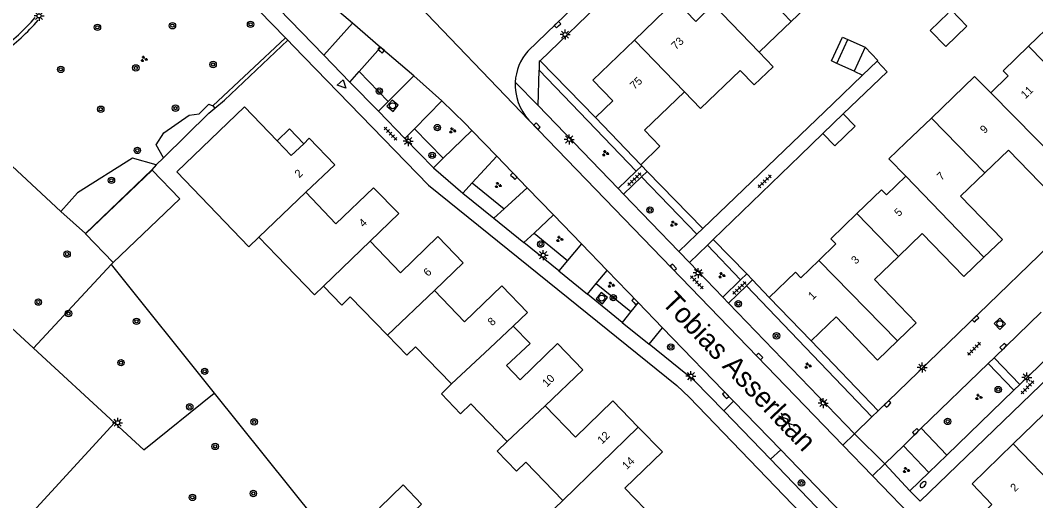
# Model space of a CAD drawing. Extents: x 137999 to 141000, y 397500 to 400501.
# Drawn here: x 138342.8 to 138469.6, y 399318.3 to 399378.4 of the extents above; entities that cross this region are included whole.
import ezdxf

# ---------------------------------------------------------------- set-up
doc = ezdxf.new("R2010")
doc.units = 0
for name, color, linetype in [('gg-afsc-erfafscheiding', 7, 'Continuous'), ('gg-afsc-hekwerk', 7, 'Continuous'), ('gg-afsc-muur', 7, 'Continuous'), ('gg-anno-huisnummerreeks BGT', 7, 'Continuous'), ('gg-anno-openbare ruimte label', 7, 'Continuous'), ('gg-bbg-bijgebouw', 7, 'Continuous'), ('gg-bbg-gedigitaliseerde bebouwing', 7, 'Continuous'), ('gg-bbg-gedigitaliseerde bijgebouw', 7, 'Continuous'), ('gg-bbg-hoofdgebouw', 7, 'Continuous'), ('gg-bbg-luifel en loopbrug', 7, 'Continuous'), ('gg-bbg-tussenscheiding', 7, 'Continuous'), ('gg-knt-verharding', 7, 'Continuous'), ('gg-knt-verharding nz', 7, 'Continuous'), ('gt-grn-groengrens', 7, 'Continuous'), ('gt-grn-vlakafsluiter', 7, 'Continuous'), ('gt-grn-weggrens', 7, 'Continuous'), ('gt-symb-boom', 7, 'Continuous'), ('gt-symb-brandkraan', 7, 'Continuous'), ('gt-symb-gesloten verharding', 7, 'Continuous'), ('gt-symb-groenvak', 7, 'Continuous'), ('gt-symb-kolk', 7, 'Continuous'), ('gt-symb-lichtmast', 7, 'Continuous'), ('gt-symb-rioolschacht', 7, 'Continuous'), ('gt-symb-tegel verharding', 7, 'Continuous'), ('gt-symb-waterafsluiter', 7, 'Continuous')]:
    doc.layers.add(name, color=color, linetype=linetype)

# ---------------------------------------------------------------- blocks, each defined once
blk = doc.blocks.new('gt0-KOLK')
at = {"layer": 'gt-symb-kolk'}
blk.add_lwpolyline([(0, 0), (0.37, 0), (0.37, 0.4), (-0.38, 0.4), (-0.38, 0), (0, 0)], dxfattribs=at)
blk = doc.blocks.new('gt0-RS')
at = {"layer": 'gt-symb-rioolschacht'}
blk.add_lwpolyline([(-0.5, -0.5), (0.5, -0.5), (0.5, 0.5), (-0.5, 0.5)], close=True, dxfattribs=at)
blk.add_circle((0, 0), 0.375, dxfattribs=at)
blk = doc.blocks.new('gt0-BR')
at = {"layer": 'gt-symb-brandkraan'}
for centre, radius, start, end in [((-0.24, 0), 0.206, 107.5669, 252.4331), ((0.6, -2.66), 3, 106.892, 107.5669), ((0, -0.69), 0.938, 73.108, 106.892), ((-0.6, -2.66), 3, 72.4331, 73.108), ((0.24, 0), 0.206, 287.567, 72.4331), ((0.6, 2.66), 3, 252.4331, 253.108), ((0, 0.69), 0.938, 253.108, 286.8921), ((-0.6, 2.66), 3, 286.8921, 287.567)]:
    blk.add_arc(centre, radius, start, end, dxfattribs=at)
blk = doc.blocks.new('gt0-GRVAK')
at = {"layer": 'gt-symb-groenvak'}
for p, q in [((-0.11, 0.19), (-0.23, 0.24)), ((-0.18, 0.15), (0.09, 0.15)), ((-0.09, 0.21), (-0.16, 0.32)), ((-0.05, 0.21), (-0.05, 0.39)), ((0, 0.21), (0.06, 0.32)), ((0.02, 0.19), (0.13, 0.24)), ((0.26, -0.05), (0.2, 0.06)), ((0.31, -0.05), (0.31, 0.13)), ((0.35, -0.05), (0.41, 0.06)), ((-0.24, -0.23), (-0.36, -0.18)), ((-0.32, -0.26), (-0.05, -0.26)), ((-0.23, -0.21), (-0.29, -0.09)), ((-0.18, -0.2), (-0.18, -0.02)), ((-0.14, -0.21), (-0.07, -0.09)), ((-0.12, -0.23), (0, -0.18)), ((0.24, -0.07), (0.12, -0.02)), ((0.17, -0.11), (0.44, -0.11)), ((0.37, -0.07), (0.49, -0.02))]:
    blk.add_line(p, q, dxfattribs=at)
blk = doc.blocks.new('gt0-BOOM')
at = {"layer": 'gt-symb-boom'}
for radius in [0.4, 0.2]:
    blk.add_circle((0, 0), radius, dxfattribs=at)
blk = doc.blocks.new('gt0-TEG1')
at = {"layer": 'gt-symb-tegel verharding'}
for p, q in [((-1.13, 0), (1.12, 0)), ((-0.9, -0.25), (-0.9, 0.25)), ((-0.45, -0.25), (-0.45, 0.25)), ((0, -0.25), (0, 0.25)), ((0.45, -0.25), (0.45, 0.25)), ((0.9, -0.25), (0.9, 0.25))]:
    blk.add_line(p, q, dxfattribs=at)
blk = doc.blocks.new('gt0-LMAST')
at = {"layer": 'gt-symb-lichtmast'}
for p, q in [((-0.18, 0.17), (-0.45, 0.44)), ((0, 0.25), (0, 0.62)), ((0.17, 0.17), (0.44, 0.44)), ((-0.25, 0), (-0.63, 0)), ((-0.18, -0.18), (-0.45, -0.45)), ((0, -0.25), (0, -0.63)), ((0.44, -0.45), (0.17, -0.18)), ((0.25, 0), (0.62, 0))]:
    blk.add_line(p, q, dxfattribs=at)
blk.add_circle((0, 0), 0.25, dxfattribs=at)
blk = doc.blocks.new('gt0-GESVH1')
at = {"layer": 'gt-symb-gesloten verharding'}
for p, q in [((-0.99, -0.26), (0.01, 0.24)), ((0.01, -0.26), (-0.99, 0.24)), ((0.01, 0.24), (1.01, -0.26)), ((1.01, 0.24), (0.01, -0.26))]:
    blk.add_line(p, q, dxfattribs=at)
blk = doc.blocks.new('gt0-WAFSL')
at = {"layer": 'gt-symb-waterafsluiter'}
for p, q in [((-0.5, -0.33), (0, 0.67)), ((0, 0.67), (0.5, -0.33)), ((0.5, -0.33), (-0.5, -0.33))]:
    blk.add_line(p, q, dxfattribs=at)

msp = doc.modelspace()

# ---------------------------------------------------------------- linework, layer by layer
at = {"layer": 'gg-afsc-erfafscheiding'}
for p, q in [((138407.7, 399373.31), (138414.6, 399366.19)), ((138444.26, 399367.93), (138447.97, 399371.49)), ((138444.26, 399367.93), (138428.01, 399352.31)), ((138429.33, 399350.95), (138440.2, 399361.45)), ((138420.27, 399360.29), (138420.39, 399360.17)), ((138420.39, 399360.17), (138421.08, 399359.45)), ((138421.08, 399359.45), (138428.01, 399352.31)), ((138433.51, 399346.64), (138429.33, 399350.95)), ((138433.51, 399346.64), (138434.24, 399345.89)), ((138441.57, 399338.29), (138449.94, 399329.54))]:
    msp.add_line(p, q, dxfattribs=at)
msp.add_lwpolyline([(138449.78, 399373.23), (138451.04, 399371.92), (138445.57, 399366.66)], dxfattribs=at)
at = {"layer": 'gg-afsc-hekwerk'}
for p, q in [((138367.08, 399367.36), (138368.28, 399368.38)), ((138359.72, 399360.27), (138360.64, 399361.15)), ((138350.89, 399351.7), (138350.93, 399351.67)), ((138354.52, 399328.04), (138344.42, 399337.35)), ((138332.35, 399303.87), (138354.52, 399328.04))]:
    msp.add_line(p, q, dxfattribs=at)
for points in [[(138360.64, 399361.15), (138366.33, 399366.73), (138367.08, 399367.36)], [(138359.72, 399360.27), (138359.19, 399359.67), (138350.89, 399351.7)], [(138344.42, 399337.35), (138327.55, 399352.91), (138301.59, 399324.88), (138302.17, 399324.34)]]:
    msp.add_lwpolyline(points, dxfattribs=at)
at = {"layer": 'gg-afsc-muur'}
for p, q in [((138440.2, 399361.45), (138443.03, 399364.2)), ((138434.24, 399345.89), (138436.32, 399343.71))]:
    msp.add_line(p, q, dxfattribs=at)
at = {"layer": 'gg-bbg-bijgebouw'}
for p, q in [((138443.03, 399364.2), (138445.57, 399366.66)), ((138350.93, 399351.67), (138354.38, 399348.07))]:
    msp.add_line(p, q, dxfattribs=at)
msp.add_lwpolyline([(138354.38, 399348.07), (138362.68, 399356.04), (138359.23, 399359.63), (138350.93, 399351.67)], dxfattribs=at)
at = {"layer": 'gg-bbg-gedigitaliseerde bebouwing'}
for p, q in [((138439.04, 399378.19), (138437.23, 399376.45)), ((138435.06, 399374.37), (138437.23, 399376.45)), ((138453.34, 399363.04), (138456.6, 399366.11)), ((138372.55, 399351.25), (138374.82, 399348.91))]:
    msp.add_line(p, q, dxfattribs=at)
for points in [[(138440.18, 399383.45), (138436.96, 399380.36), (138439.04, 399378.19)], [(138474.76, 399379.67), (138472.57, 399377.55), (138471.92, 399378.22), (138468.72, 399375.12)], [(138468.72, 399375.12), (138465.54, 399372.05), (138466.17, 399371.4), (138463.98, 399369.28)], [(138435.06, 399374.37), (138436.8, 399372.56), (138434.42, 399370.27), (138432.68, 399372.09), (138427.74, 399367.35), (138425.74, 399369.43)], [(138456.6, 399366.11), (138461.97, 399371.35), (138463.98, 399369.28)], [(138422.67, 399362.6), (138420.73, 399364.63), (138425.74, 399369.43)], [(138453.37, 399358.87), (138451.27, 399361.04), (138453.34, 399363.04)], [(138453.37, 399358.87), (138450.97, 399356.55), (138450.36, 399357.18), (138447.28, 399354.2)], [(138447.28, 399354.2), (138444.03, 399351.05), (138444.65, 399350.41), (138442.5, 399348.32)], [(138374.82, 399348.91), (138379.52, 399344.05), (138380.63, 399345.12)], [(138442.5, 399348.32), (138440.25, 399346.15), (138439.58, 399346.88)], [(138380.63, 399345.12), (138382.94, 399342.75), (138383.99, 399343.77), (138388.63, 399338.98)], [(138388.63, 399338.98), (138391.07, 399336.47), (138392.15, 399337.51), (138396.63, 399332.88)], [(138396.63, 399332.88), (138395.36, 399331.65), (138397.77, 399329.16), (138399.05, 399330.41), (138403.6, 399325.71)], [(138403.6, 399325.71), (138402.32, 399324.46), (138404.73, 399321.97), (138405.9, 399323.1), (138410.52, 399318.33)], [(138412.73, 399306.72), (138409.68, 399309.87), (138412.31, 399312.41), (138408.49, 399316.36), (138410.52, 399318.33)]]:
    msp.add_lwpolyline(points, dxfattribs=at)
at = {"layer": 'gg-bbg-gedigitaliseerde bijgebouw'}
for p, q in [((138444.76, 399372.96), (138446.14, 399375.96)), ((138446.14, 399375.96), (138448.29, 399374.98)), ((138448.29, 399374.98), (138446.91, 399371.98)), ((138446.91, 399371.98), (138444.76, 399372.96))]:
    msp.add_line(p, q, dxfattribs=at)
for points in [[(138458.67, 399379.25), (138456.42, 399377.09), (138458.37, 399375.09), (138460.99, 399377.64), (138459.08, 399379.64)], [(138445.57, 399366.66), (138447.06, 399365.12), (138444.52, 399362.66), (138443.03, 399364.2)], [(138389.93, 399315.01), (138387.63, 399317.39), (138390.59, 399320.25), (138392.89, 399317.87), (138389.93, 399315.01)]]:
    msp.add_lwpolyline(points, dxfattribs=at)
at = {"layer": 'gg-bbg-hoofdgebouw'}
for p, q in [((138414.6, 399366.19), (138420.27, 399360.29)), ((138420.27, 399360.29), (138422.67, 399362.6)), ((138378.43, 399356.86), (138382.06, 399360.3)), ((138436.32, 399343.71), (138439.58, 399346.88)), ((138441.57, 399338.29), (138436.32, 399343.71)), ((138466.8, 399325.4), (138471.82, 399330.26))]:
    msp.add_line(p, q, dxfattribs=at)
for points in [[(138429.32, 399380.33), (138427.13, 399378.22), (138424.62, 399380.82), (138419.5, 399375.89)], [(138419.5, 399375.89), (138414.29, 399370.88), (138416.79, 399368.3), (138414.6, 399366.19)], [(138374.84, 399363.28), (138370.79, 399367.52), (138362.31, 399359.39), (138371.3, 399350.05), (138372.55, 399351.25)], [(138378.18, 399362.93), (138376.62, 399361.44), (138374.84, 399363.28)], [(138382.06, 399360.3), (138378.87, 399363.6), (138378.18, 399362.93)], [(138473.92, 399359.18), (138471.41, 399356.75), (138466.19, 399362.14), (138463.25, 399359.28)], [(138463.25, 399359.28), (138460.23, 399356.35), (138465.44, 399350.96), (138463.14, 399348.73)], [(138386.46, 399350.72), (138390.05, 399354.2), (138386.87, 399357.43), (138382.19, 399352.91), (138378.43, 399356.86)], [(138463.14, 399348.73), (138460.64, 399346.31), (138455.42, 399351.7), (138452.46, 399348.84)], [(138394.51, 399344.58), (138398.09, 399348.04), (138394.92, 399351.32), (138390.25, 399346.8), (138386.46, 399350.72)], [(138452.46, 399348.84), (138449.46, 399345.93), (138454.68, 399340.54), (138452.32, 399338.26)], [(138404.32, 399340.12), (138406.11, 399341.84), (138402.93, 399345.14), (138398.26, 399340.64), (138394.51, 399344.58)], [(138452.32, 399338.26), (138449.85, 399335.88), (138444.66, 399341.28), (138441.57, 399338.29)], [(138404.32, 399340.12), (138406.44, 399337.95), (138403.52, 399335.18)], [(138408.35, 399330.15), (138413.04, 399334.66), (138409.86, 399337.93), (138405.22, 399333.41), (138403.52, 399335.18)], [(138419.96, 399327.49), (138416.79, 399330.76), (138412.13, 399326.24), (138408.35, 399330.15)], [(138422.05, 399315.95), (138418.28, 399319.87), (138422.97, 399324.38), (138419.96, 399327.49)], [(138466.8, 399325.4), (138461.65, 399320.41), (138464.14, 399317.82), (138461.96, 399315.66), (138467.64, 399309.76)]]:
    msp.add_lwpolyline(points, dxfattribs=at)
at = {"layer": 'gg-bbg-luifel en loopbrug'}
for p, q in [((138447.97, 399371.49), (138449.78, 399373.23)), ((138446.91, 399371.98), (138447.97, 399371.49))]:
    msp.add_line(p, q, dxfattribs=at)
for points in [[(138439.04, 399378.19), (138442.26, 399381.29), (138440.18, 399383.45)], [(138444.76, 399372.96), (138444.09, 399373.28), (138445.47, 399376.27), (138446.14, 399375.96)], [(138449.78, 399373.23), (138449.88, 399373.32), (138448.29, 399374.98)], [(138374.84, 399363.28), (138376.41, 399364.78), (138378.18, 399362.93)]]:
    msp.add_lwpolyline(points, dxfattribs=at)
at = {"layer": 'gg-bbg-tussenscheiding'}
for p, q in [((138435.06, 399374.37), (138429.32, 399380.33)), ((138419.5, 399375.89), (138425.74, 399369.43)), ((138474.01, 399369.69), (138468.72, 399375.12)), ((138463.98, 399369.28), (138473.92, 399359.18)), ((138463.25, 399359.28), (138456.6, 399366.11)), ((138453.37, 399358.87), (138463.14, 399348.73)), ((138378.43, 399356.86), (138372.55, 399351.25)), ((138452.46, 399348.84), (138447.28, 399354.2)), ((138380.63, 399345.12), (138386.46, 399350.72)), ((138442.5, 399348.32), (138452.32, 399338.26)), ((138394.51, 399344.58), (138388.63, 399338.98)), ((138401.43, 399337.34), (138404.32, 399340.12)), ((138396.63, 399332.88), (138401.43, 399337.34)), ((138408.35, 399330.15), (138403.6, 399325.71)), ((138419.96, 399327.49), (138410.52, 399318.33)), ((138466.8, 399325.4), (138473, 399318.91))]:
    msp.add_line(p, q, dxfattribs=at)
at = {"layer": 'gg-knt-verharding'}
for p, q in [((138464.3, 399430.65), (138406.16, 399374.51)), ((138407.7, 399373.31), (138453.06, 399417.08)), ((138384.26, 399377.98), (138362.32, 399396.82)), ((138359.46, 399395.88), (138380.69, 399374)), ((138375.89, 399376.16), (138358.57, 399394.12)), ((138384.26, 399377.98), (138380.69, 399374)), ((138387.76, 399374.97), (138384.26, 399377.98)), ((138376.17, 399375.86), (138368.28, 399368.38)), ((138376.17, 399375.86), (138375.89, 399376.16)), ((138385.08, 399371.94), (138387.76, 399374.97)), ((138391.91, 399371.4), (138387.76, 399374.97)), ((138383.95, 399370.64), (138385.08, 399371.94)), ((138407.44, 399367.69), (138407.57, 399372.11)), ((138449.94, 399329.54), (138494.73, 399372.94)), ((138383.95, 399370.64), (138387.49, 399366.99)), ((138388.71, 399368.2), (138391.91, 399371.4)), ((138395.42, 399368.27), (138391.91, 399371.4)), ((138387.49, 399366.99), (138388.71, 399368.2)), ((138395.42, 399368.27), (138392.01, 399364.8)), ((138407.44, 399367.69), (138417.43, 399357.32)), ((138406.31, 399365.88), (138445.51, 399325.25)), ((138392.01, 399364.8), (138390.8, 399363.57)), ((138395.6, 399361.11), (138399.18, 399364.59)), ((138402.3, 399361.36), (138399.18, 399364.59)), ((138390.8, 399363.57), (138394.36, 399359.91)), ((138394.36, 399359.91), (138395.6, 399361.11)), ((138402.3, 399361.36), (138399.2, 399358.02)), ((138406.1, 399357.42), (138402.3, 399361.36)), ((138455.18, 399318.21), (138499.18, 399360.82)), ((138417.43, 399357.32), (138419.69, 399359.5)), ((138419.69, 399359.5), (138420.39, 399360.17)), ((138420.38, 399358.78), (138421.08, 399359.45)), ((138399.2, 399358.02), (138398.03, 399356.76)), ((138418.12, 399356.6), (138420.38, 399358.78)), ((138398.03, 399356.76), (138401.91, 399353.61)), ((138403.19, 399354.78), (138406.1, 399357.42)), ((138409.38, 399354.02), (138406.1, 399357.42)), ((138417.43, 399357.32), (138418.12, 399356.6)), ((138418.12, 399356.6), (138425.03, 399349.44)), ((138401.91, 399353.61), (138403.19, 399354.78)), ((138406.94, 399351.74), (138409.38, 399354.02)), ((138412.86, 399350.42), (138409.38, 399354.02)), ((138405.68, 399350.56), (138406.94, 399351.74)), ((138425.03, 399349.44), (138427.28, 399351.61)), ((138427.28, 399351.61), (138428.01, 399352.31)), ((138410.03, 399347.03), (138405.68, 399350.56)), ((138412.86, 399350.42), (138411.12, 399348.34)), ((138416.08, 399347.08), (138412.86, 399350.42)), ((138428.59, 399350.24), (138429.33, 399350.95)), ((138425.03, 399349.44), (138426.35, 399348.07)), ((138426.35, 399348.07), (138428.59, 399350.24)), ((138411.12, 399348.34), (138410.03, 399347.03)), ((138430.51, 399343.75), (138426.35, 399348.07)), ((138414.72, 399345.43), (138416.08, 399347.08)), ((138419.95, 399343.07), (138416.08, 399347.08)), ((138432.75, 399345.91), (138433.51, 399346.64)), ((138413.63, 399344.11), (138414.72, 399345.43)), ((138430.51, 399343.75), (138432.75, 399345.91)), ((138433.48, 399345.15), (138434.24, 399345.89)), ((138417.96, 399340.59), (138413.63, 399344.11)), ((138431.24, 399342.99), (138433.48, 399345.15)), ((138419.95, 399343.07), (138419.03, 399341.93)), ((138422.99, 399339.92), (138419.95, 399343.07)), ((138430.51, 399343.75), (138431.24, 399342.99)), ((138431.24, 399342.99), (138446.97, 399326.66)), ((138419.03, 399341.93), (138417.96, 399340.59)), ((138470.28, 399341.87), (138464.4, 399336.16)), ((138421.34, 399337.86), (138422.99, 399339.92)), ((138431.85, 399330.74), (138422.99, 399339.92)), ((138467.63, 399332.83), (138473.51, 399338.53)), ((138463.65, 399335.43), (138455.31, 399327.34)), ((138463.65, 399335.43), (138464.4, 399336.16)), ((138466.88, 399332.1), (138463.65, 399335.43)), ((138467.63, 399332.83), (138464.4, 399336.16)), ((138458.51, 399324), (138466.88, 399332.1)), ((138431.85, 399330.74), (138430.63, 399329.54)), ((138437.75, 399324.63), (138431.85, 399330.74)), ((138446.97, 399326.66), (138449.14, 399328.77)), ((138449.14, 399328.77), (138449.94, 399329.54)), ((138450.75, 399322.9), (138446.97, 399326.66)), ((138453.07, 399325.16), (138455.31, 399327.34)), ((138455.31, 399327.34), (138458.51, 399324)), ((138445.51, 399325.25), (138449.21, 399321.41)), ((138450.75, 399322.9), (138453.07, 399325.16)), ((138453.07, 399325.16), (138456.24, 399321.8)), ((138436.47, 399323.47), (138437.75, 399324.63)), ((138445.34, 399316.76), (138437.75, 399324.63)), ((138444.04, 399315.57), (138436.47, 399323.47)), ((138450.75, 399322.9), (138453.87, 399319.51)), ((138449.21, 399321.41), (138458.82, 399311.45)), ((138453.87, 399319.51), (138456.24, 399321.8))]:
    msp.add_line(p, q, dxfattribs=at)
for points in [[(138376.17, 399375.86), (138376.86, 399375.15), (138393.76, 399357.75), (138424.76, 399332.7), (138426.3, 399331.22), (138468.29, 399287.6)], [(138407.7, 399373.31), (138407.6, 399373.21), (138407.57, 399372.11)], [(138399.18, 399364.59), (138398.33, 399365.47), (138395.42, 399368.27)], [(138430.63, 399329.54), (138426.98, 399333.28), (138421.34, 399337.86)]]:
    msp.add_lwpolyline(points, dxfattribs=at)
for centre, radius, start, end in [((138321.44, 399399.28), 31, 307.3056, 318.3911), ((138411.04, 399370.28), 6.46, 139.0512, 177.0371), ((138411.04, 399370.28), 6.46, 177.046, 222.9046)]:
    msp.add_arc(centre, radius, start, end, dxfattribs=at)
at = {"layer": 'gg-knt-verharding nz'}
for p, q in [((138380.69, 399374), (138383.95, 399370.64)), ((138387.49, 399366.99), (138390.8, 399363.57)), ((138394.36, 399359.91), (138398.03, 399356.76)), ((138401.91, 399353.61), (138405.68, 399350.56)), ((138410.03, 399347.03), (138413.63, 399344.11)), ((138417.96, 399340.59), (138421.34, 399337.86)), ((138430.63, 399329.54), (138436.47, 399323.47)), ((138456.24, 399321.8), (138458.51, 399324))]:
    msp.add_line(p, q, dxfattribs=at)
at = {"layer": 'gt-grn-groengrens'}
for p, q in [((138375.89, 399376.16), (138366.82, 399367.68)), ((138385.08, 399371.94), (138388.71, 399368.2)), ((138419.69, 399359.5), (138407.57, 399372.11)), ((138366.82, 399367.68), (138367.08, 399367.36)), ((138336.33, 399365.17), (138347.82, 399354.46)), ((138392.01, 399364.8), (138395.6, 399361.11)), ((138399.2, 399358.02), (138403.19, 399354.78)), ((138420.38, 399358.78), (138427.28, 399351.61)), ((138347.82, 399354.46), (138350.89, 399351.7)), ((138406.94, 399351.74), (138411.12, 399348.34)), ((138428.59, 399350.24), (138432.75, 399345.91)), ((138354.1, 399347.84), (138344.42, 399337.35)), ((138354.1, 399347.84), (138366.99, 399331.75)), ((138414.72, 399345.43), (138419.03, 399341.93)), ((138433.48, 399345.15), (138449.14, 399328.77))]:
    msp.add_line(p, q, dxfattribs=at)
for points in [[(138360.64, 399361.15), (138359.72, 399362.8), (138360.71, 399364.28), (138363.87, 399366.5), (138365.13, 399366.68), (138366.32, 399367.88), (138366.82, 399367.68)], [(138359.72, 399360.27), (138356.79, 399361.1), (138349.9, 399356.8), (138347.82, 399354.46)], [(138354.52, 399328.04), (138358.21, 399324.63), (138366.99, 399331.75)], [(138366.99, 399331.75), (138379.66, 399315.93), (138424.63, 399281.33)]]:
    msp.add_lwpolyline(points, dxfattribs=at)
msp.add_arc((138321.48, 399399.24), 31.45, 307.2977, 318.399, dxfattribs=at)
at = {"layer": 'gt-grn-vlakafsluiter'}
msp.add_line((138354.38, 399348.07), (138354.1, 399347.84), dxfattribs=at)
at = {"layer": 'gt-grn-weggrens'}
for p, q in [((138391.56, 399381.28), (138406.31, 399365.88)), ((138407.44, 399367.69), (138404.59, 399370.61)), ((138466.88, 399332.1), (138467.63, 399332.83)), ((138445.51, 399325.25), (138446.97, 399326.66)), ((138449.21, 399321.41), (138450.75, 399322.9)), ((138455.18, 399318.21), (138453.87, 399319.51))]:
    msp.add_line(p, q, dxfattribs=at)

# ---------------------------------------------------------------- block references
at = {"layer": 'gt-symb-boom'}
for p in [(138371.53, 399377.86), (138352.4, 399377.48), (138361.77, 399377.68), (138366.85, 399372.83), (138347.82, 399372.22), (138357.2, 399372.41), (138387.61, 399369.51), (138352.82, 399367.24), (138362.15, 399367.37), (138394.86, 399364.94), (138357.39, 399362.09), (138394.21, 399361.47), (138354.15, 399358.35), (138421.42, 399354.64), (138407.77, 399350.37), (138348.61, 399349.12), (138416.84, 399343.67), (138345.02, 399343.12), (138432.45, 399342.91), (138348.79, 399341.69), (138357.28, 399340.72), (138437.23, 399338.9), (138424.02, 399337.51), (138355.35, 399335.55), (138365.8, 399334.46), (138464.92, 399332.18), (138363.93, 399330.02), (138371.98, 399328.14), (138458.6, 399328.2), (138367.11, 399325.07), (138440.35, 399320.51), (138364.27, 399318.7), (138371.87, 399319.19)]:
    msp.add_blockref('gt0-BOOM', p, dxfattribs=at)
at = {"layer": 'gt-symb-brandkraan', "rotation": -135.89137585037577}
msp.add_blockref('gt0-BR', (138455.54, 399320.3), dxfattribs=at)
at = {"layer": 'gt-symb-gesloten verharding', "rotation": -46.05341047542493}
msp.add_blockref('gt0-GESVH1', (138438.36, 399328.35), dxfattribs=at)
at = {"layer": 'gt-symb-groenvak'}
for p in [(138358.21, 399373.51), (138396.74, 399364.57), (138415.84, 399361.73), (138402.43, 399357.74), (138424.35, 399352.91), (138410.12, 399351), (138430.37, 399346.47), (138416.54, 399345.28), (138441.13, 399335.17), (138462.46, 399331.24), (138453.41, 399322.11)]:
    msp.add_blockref('gt0-GRVAK', p, dxfattribs=at)
at = {"layer": 'gt-symb-kolk'}
for p, rotation in [((138410.01, 399377.67), 44.02760489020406), ((138387.7, 399374.51), -40.663403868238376), ((138407.18, 399364.98), -46.05341047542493), ((138404.28, 399358.73), -46.05341047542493), ((138424.2, 399347.33), -46.05341047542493), ((138419.4, 399343.06), -46.05341047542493), ((138462.22, 399340.89), 44.18964697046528), ((138465.69, 399337.42), 44.18964696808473), ((138434.97, 399336.17), -46.05341047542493), ((138430.73, 399331.32), -46.05341047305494), ((138451.24, 399330.25), 44.189646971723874), ((138454.75, 399326.79), 44.189646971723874)]:
    msp.add_blockref('gt0-KOLK', p, dxfattribs=dict(at, rotation=rotation))
at = {"layer": 'gt-symb-lichtmast'}
for p in [(138345.11, 399378.91), (138410.82, 399376.57), (138391.22, 399363.26), (138411.34, 399363.46), (138408.09, 399348.99), (138427.44, 399346.76), (138455.44, 399334.93), (138426.54, 399333.86), (138468.49, 399333.68), (138443.07, 399330.5), (138354.93, 399328.04)]:
    msp.add_blockref('gt0-LMAST', p, dxfattribs=at)
at = {"layer": 'gt-symb-rioolschacht'}
for p, rotation in [((138389.27, 399367.67), -129.7689088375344), ((138415.4, 399343.62), -39.03551289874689), ((138465.13, 399340.42), 44.189646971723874)]:
    msp.add_blockref('gt0-RS', p, dxfattribs=dict(at, rotation=rotation))
at = {"layer": 'gt-symb-tegel verharding'}
for p, rotation in [((138389.01, 399364.19), 134.02760489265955), ((138419.48, 399358.5), 43.94658952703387), ((138435.75, 399358.23), 44.02760489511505), ((138427.28, 399345.6), 134.02760489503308), ((138432.6, 399344.88), 43.94658952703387), ((138461.91, 399337.29), 45), ((138468.58, 399332.46), 45.972395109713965)]:
    msp.add_blockref('gt0-TEG1', p, dxfattribs=dict(at, rotation=rotation))
at = {"layer": 'gt-symb-waterafsluiter', "rotation": -135.97239510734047}
msp.add_blockref('gt0-WAFSL', (138382.95, 399370.35), dxfattribs=at)

# ---------------------------------------------------------------- texts
at = {"layer": 'gg-anno-huisnummerreeks BGT'}
for s, rotation, p in [('73', 43.9, (138424.66, 399374.61)), ('75', 43.9, (138419.49, 399369.64)), ('11', 44.1, (138468.32, 399368.48)), ('9', 44.2, (138463.22, 399364.13)), ('2', 44, (138377.61, 399358.59)), ('7', 44.1, (138457.83, 399358.26)), ('5', 44.1, (138452.51, 399353.75)), ('4', 44.6, (138385.64, 399352.42)), ('3', 44.1, (138447.13, 399347.79)), ('6', 44, (138393.7, 399346.26)), ('1', 44, (138441.75, 399343.34)), ('8', 43.9, (138401.72, 399340.08)), ('10', 44.2, (138408.54, 399332.44)), ('12', 44.1, (138415.43, 399325.3)), ('14', 44.1, (138418.52, 399322.11)), ('2', 44.1, (138467.01, 399319.34))]:
    msp.add_text(s, height=1, rotation=rotation, dxfattribs=at).set_placement(p)
at = {"layer": 'gg-anno-openbare ruimte label'}
msp.add_text('Tobias Asserlaan', height=2.5, rotation=313.6, dxfattribs=at).set_placement((138422.77, 399342.96))

doc.saveas('drawing.dxf')
